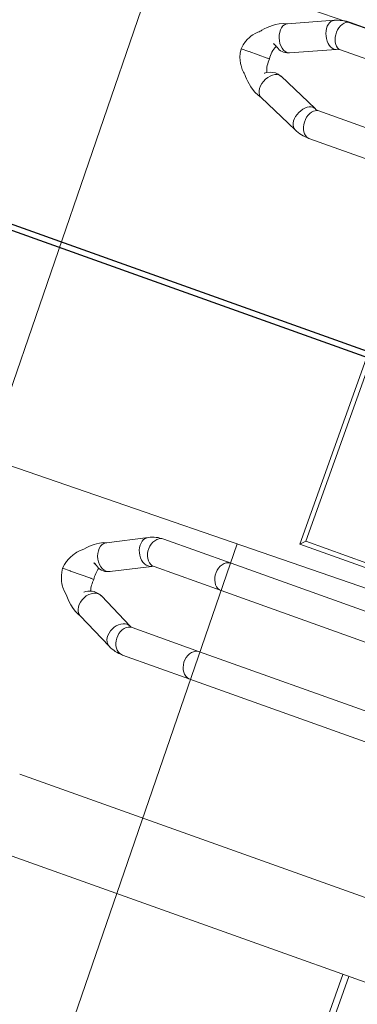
# Model space of a CAD drawing. Header units: metres. Extents: x 134157 to 138734, y 451157 to 455772.
# Tile 669 of 1056: x 136615.692 to 136615.947, y 453956.919 to 453957.663. Entities that reach past the tile are written whole.
import ezdxf

# ---------------------------------------------------------------- set-up
doc = ezdxf.new("R2010")
doc.units = ezdxf.units.M
doc.layers.add('-DR-alg-hulplijnen', color=210, linetype='Continuous', plot=False)
doc.layers.add('-DR-nw-gr-arc-gras', color=7, linetype='Continuous', true_color=0xb5d5a4)
for name, color, linetype in [('-DR-nw-inr-fietsparkeren Tulip Traverse', 2, 'Continuous'), ('-DR-nw-txt bovengrondse infra', 2, 'Continuous'), ('VELOPA-FIG15', 1, 'Continuous'), ('VELOPA-FIG25', 1, 'Continuous')]:
    doc.layers.add(name, color=color, linetype=linetype)
doc.layers.add('-DR-nw-vh-arc-halfverharding stabilizer', color=7, linetype='Continuous', lineweight=9, true_color=0xe2e1c1, transparency=0.1)
doc.layers.add('-DR-nw-vh-arc-tegels 300x300x45', color=253, linetype='Continuous', lineweight=9)
doc.styles.add('Drong', font='txt', dxfattribs={"height": 1.8})
pattern_1 = [(115.335625, (136419.71802, 453326.2367), (-0.223681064, -0.105903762), [0.06, -0.187485]), (205.335625, (136419.71802, 453326.2367), (0.105903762, -0.223681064), [0.06, -0.187485])]

# ---------------------------------------------------------------- blocks, each defined once
blk = doc.blocks.new('Tulip Traverse')
at = {"layer": 'VELOPA-FIG15', "color": 252, "linetype": 'Continuous', "lineweight": 9, "flags": 128}
for points in [[(2788, -296.74), (2787.82, -298.06), (2787.3, -299.33), (2786.44, -300.52), (2785.28, -301.59), (2783.86, -302.5), (2782.21, -303.23), (2780.4, -303.75), (2778.48, -304.04), (2776.51, -304.1), (2774.55, -303.92), (2772.68, -303.51), (2770.94, -302.89), (2769.4, -302.07), (2768.1, -301.07), (2767.09, -299.94), (2766.4, -298.7), (2766.05, -297.4), (2766, -296.74)], [(2837, -296.74), (2837.18, -298.06), (2837.7, -299.33), (2838.56, -300.52), (2839.72, -301.59), (2841.14, -302.5), (2842.79, -303.23), (2844.6, -303.75), (2846.52, -304.04), (2848.49, -304.1), (2850.45, -303.92), (2852.32, -303.51), (2854.06, -302.89), (2855.6, -302.07), (2856.9, -301.07), (2857.91, -299.94), (2858.6, -298.7), (2858.96, -297.4), (2859, -296.74)], [(2789.1, -301.85), (2788.93, -303.21), (2788.43, -304.6), (2787.62, -305.99), (2786.52, -307.32), (2785.17, -308.57), (2783.6, -309.68), (2781.88, -310.61), (2780.05, -311.35), (2778.18, -311.87), (2776.33, -312.15), (2774.54, -312.18), (2772.89, -311.95), (2771.43, -311.49), (2770.2, -310.8), (2769.24, -309.9), (2768.6, -308.86)], [(2788.71, -299.96), (2788.93, -300.58), (2789.1, -301.85)], [(2836.29, -299.96), (2836.07, -300.58), (2835.9, -301.85)], [(2835.9, -301.85), (2836.07, -303.21), (2836.57, -304.6), (2837.38, -305.99), (2838.48, -307.32), (2839.84, -308.57), (2841.4, -309.68), (2843.12, -310.61), (2844.95, -311.35), (2846.82, -311.87), (2848.68, -312.15), (2850.46, -312.18), (2852.11, -311.95), (2853.57, -311.49), (2854.8, -310.8), (2855.77, -309.9), (2856.41, -308.86)]]:
    blk.add_lwpolyline(points, dxfattribs=at)
at = {"layer": 'VELOPA-FIG25', "color": 252, "linetype": 'Continuous', "lineweight": 9}
for p, q in [((3150, -200), (3150, 200)), ((3146.51, -196.51), (3146.51, -147.5)), ((2766, -188.96), (2766, -296.74)), ((2788, -296.74), (2788, -188.96)), ((2837, -188.96), (2837, -296.74)), ((2859, -296.74), (2859, -188.96)), ((2859, -196.51), (3146.51, -196.51)), ((2859, -200), (3150, -200)), ((3146.51, -196.51), (3150, -200)), ((2803.06, -332.39), (2788.71, -299.95)), ((2836.29, -299.95), (2821.94, -332.39)), ((2768.59, -308.85), (2782.94, -341.29)), ((2842.06, -341.29), (2856.41, -308.85)), ((2803.17, -332.74), (2803.08, -332.44)), ((2821.92, -332.44), (2821.83, -332.74)), ((2812.5, -346.67), (2812.5, -345.04)), ((2812.5, -346.67), (2812.5, -347.05)), ((2812.5, -361.41), (2812.5, -347.05)), ((2812.5, -361.67), (2812.5, -361.41)), ((2812.5, -367.89), (2812.5, -361.67))]:
    blk.add_line(p, q, dxfattribs=at)
at = {"layer": 'VELOPA-FIG25', "color": 252, "linetype": 'Continuous', "lineweight": 9, "flags": 128}
for points in [[(2782.99, -341.27), (2783.35, -342.02), (2784.31, -343.05), (2785.61, -343.85), (2787.2, -344.38), (2789, -344.62), (2790.96, -344.56), (2793, -344.2), (2795.04, -343.56), (2797, -342.67), (2798.81, -341.54), (2800.39, -340.24), (2801.69, -338.81), (2802.66, -337.3), (2803.25, -335.77), (2803.45, -334.29)], [(2803.45, -334.29), (2803.25, -332.9), (2803.01, -332.41)], [(2821.72, -333.1), (2821.16, -334.99), (2821.01, -337.32), (2821.27, -339.36), (2821.76, -341.07), (2822.9, -343.51), (2823.42, -344.32), (2823.79, -344.91), (2824.02, -345.29), (2824.05, -345.34)], [(2821.55, -334.29), (2821.75, -332.9), (2821.99, -332.41)], [(2842.01, -341.27), (2841.66, -342.02), (2840.69, -343.05), (2839.39, -343.85), (2837.81, -344.38), (2836, -344.62), (2834.04, -344.56), (2832, -344.2), (2829.96, -343.56), (2828, -342.67), (2826.2, -341.54), (2824.61, -340.24), (2823.31, -338.81), (2822.35, -337.3), (2821.75, -335.77), (2821.55, -334.29)], [(2782.87, -341.12), (2783.69, -343.99), (2785.07, -347.01), (2786.55, -349.46), (2787.94, -351.39), (2790.86, -354.78), (2792.48, -356.39), (2793.96, -357.75), (2794.6, -358.29), (2795.21, -358.78), (2795.82, -359.43), (2796.46, -360.17), (2798.07, -361.77), (2799.73, -363.13), (2800.82, -363.89), (2801.47, -364.3), (2802.56, -364.93), (2804.16, -365.72), (2806.31, -366.57), (2809.08, -367.36), (2812.5, -367.91)], [(2812.5, -367.91), (2815.92, -367.36), (2818.69, -366.57), (2821.21, -365.55), (2822.94, -364.65), (2823.97, -364.02), (2824.54, -363.65), (2825.27, -363.13), (2826.94, -361.77), (2828.54, -360.17), (2829.18, -359.43), (2829.79, -358.78), (2830.4, -358.29), (2831.05, -357.75), (2832.52, -356.39), (2834.14, -354.78), (2837.06, -351.39), (2838.45, -349.46), (2839.93, -347.01), (2841.31, -343.99), (2842.14, -341.12)], [(2802.3, -342.68), (2802.22, -342.86), (2801.63, -343.95), (2801.05, -345.13), (2800.76, -345.89), (2800.69, -346.23), (2800.7, -346.23)]]:
    blk.add_lwpolyline(points, dxfattribs=at)
at = {"layer": 'VELOPA-FIG25', "color": 252, "linetype": 'Continuous', "lineweight": 9}
for centre, radius, start, end in [((2795.95, -296.67), 29.95, 180.14771, 204.00619), ((2795.99, -296.66), 7.99, 180.61736, 204.34152), ((2829.2, -296.7), 7.81, 335.36897, 359.67215), ((2829.15, -296.69), 29.85, 335.95202, 359.89408), ((2793.83, -336.97), 10.22, 326.00856, 22.36655), ((2809.85, -326.06), 19.14, 245.43271, 277.96901), ((2814.93, -324.6), 20.56, 263.20141, 292.84765)]:
    blk.add_arc(centre, radius, start, end, dxfattribs=at)
blk = doc.blocks.new('Tulip fietsenrek rail')
at = {"layer": '-DR-alg-hulplijnen'}
blk.add_lwpolyline([(3150, -1934.99), (3150, -9.99), (150, -9.99), (150, -1934.99)], close=True, dxfattribs=at)
at = {"layer": 'VELOPA-FIG15'}
blk.add_blockref('Tulip Traverse', (150, -200), dxfattribs=at)
blk = doc.blocks.new('*U2317')
at = {"layer": '-DR-alg-hulplijnen', "flags": 128}
blk.add_lwpolyline([(-46.61, 129.74), (2253.39, 129.74), (2253.39, -1795.26), (-46.61, -1795.26)], close=True, dxfattribs=at)
at = {"layer": 'VELOPA-FIG15', "color": 252, "linetype": 'Continuous', "lineweight": 9, "flags": 128}
for points in [[(160.89, -304.2), (160.72, -305.69), (160.19, -307.14), (159.34, -308.49), (158.18, -309.7), (156.75, -310.73), (155.11, -311.56), (153.29, -312.15), (151.37, -312.48), (149.4, -312.55), (147.45, -312.35), (145.57, -311.89), (143.83, -311.17), (142.29, -310.24), (140.99, -309.11), (139.98, -307.82), (139.29, -306.42), (138.94, -304.95), (138.89, -304.2)], [(209.89, -304.2), (210.07, -305.69), (210.59, -307.14), (211.45, -308.49), (212.61, -309.7), (214.03, -310.73), (215.68, -311.56), (217.49, -312.15), (219.42, -312.48), (221.39, -312.55), (223.34, -312.35), (225.22, -311.89), (226.95, -311.17), (228.49, -310.24), (229.79, -309.11), (230.8, -307.82), (231.5, -306.42), (231.85, -304.95), (231.89, -304.2)], [(160.89, -358.22), (160.72, -359.71), (160.19, -361.16), (159.34, -362.51), (158.18, -363.72), (156.75, -364.75), (155.11, -365.58), (153.29, -366.17), (151.37, -366.5), (149.4, -366.57), (147.45, -366.37), (145.57, -365.91), (143.83, -365.2), (142.29, -364.26), (140.99, -363.13), (139.98, -361.85), (139.29, -360.44), (138.94, -358.97), (138.89, -358.22)], [(161.99, -362.68), (161.83, -364.21), (161.33, -365.76), (160.51, -367.29), (159.41, -368.73), (158.06, -370.06), (156.5, -371.22), (154.77, -372.18), (152.95, -372.9), (151.07, -373.37), (149.22, -373.56), (147.44, -373.48), (145.79, -373.12), (144.32, -372.5), (143.09, -371.64), (142.13, -370.55), (141.73, -369.88)], [(161.36, -359.95), (161.83, -361.23), (161.99, -362.68)], [(209.43, -359.95), (208.96, -361.23), (208.79, -362.68)], [(208.79, -362.68), (208.96, -364.21), (209.46, -365.76), (210.27, -367.29), (211.37, -368.73), (212.73, -370.06), (214.29, -371.22), (216.01, -372.18), (217.84, -372.9), (219.71, -373.37), (221.57, -373.56), (223.35, -373.48), (225, -373.12), (226.46, -372.5), (227.7, -371.64), (228.66, -370.55), (229.06, -369.88)], [(209.89, -358.22), (210.07, -359.71), (210.59, -361.16), (211.45, -362.51), (212.61, -363.72), (214.03, -364.75), (215.68, -365.58), (217.49, -366.17), (219.42, -366.5), (221.39, -366.57), (223.34, -366.37), (225.22, -365.91), (226.95, -365.2), (228.49, -364.26), (229.79, -363.13), (230.8, -361.85), (231.5, -360.44), (231.85, -358.97), (231.89, -358.22)]]:
    blk.add_lwpolyline(points, dxfattribs=at)
at = {"layer": 'VELOPA-FIG25', "color": 252, "linetype": 'Continuous', "lineweight": 9}
for p, q in [((403.04, -401.15), (403.04, -60.08)), ((342.74, -78.58), (342.74, -401.13)), ((403.04, -115.25), (513.89, -115.25)), ((513.89, -120), (403.04, -120)), ((138.89, -129.86), (138.89, -304.2)), ((160.89, -304.2), (160.89, -129.86)), ((209.89, -129.86), (209.89, -304.2)), ((231.89, -304.2), (231.89, -129.86)), ((138.89, -304.2), (138.89, -358.22)), ((160.89, -358.22), (160.89, -304.2)), ((209.89, -304.2), (209.89, -358.22)), ((231.89, -358.22), (231.89, -304.2)), ((175.71, -388.32), (161.36, -359.95)), ((209.43, -359.95), (195.08, -388.32)), ((141.73, -369.88), (156.08, -398.25)), ((214.71, -398.25), (229.06, -369.88)), ((175.96, -389.03), (175.75, -388.4)), ((195.04, -388.4), (194.8, -389.09)), ((185.39, -399.92), (185.39, -397.88)), ((185.39, -399.92), (185.39, -400.34)), ((185.39, -416.65), (185.39, -400.34)), ((185.39, -416.96), (185.39, -416.65)), ((185.39, -423), (185.39, -416.96))]:
    blk.add_line(p, q, dxfattribs=at)
at = {"layer": 'VELOPA-FIG25', "color": 252, "linetype": 'Continuous', "lineweight": 9, "flags": 128}
for points in [[(156.11, -398.23), (156.24, -398.55), (157.2, -399.79), (158.5, -400.77), (160.09, -401.48), (161.89, -401.86), (163.85, -401.92), (165.89, -401.64), (167.93, -401.05), (169.89, -400.15), (171.7, -399), (173.28, -397.62), (174.58, -396.07), (175.55, -394.42), (176.14, -392.73), (176.34, -391.05)], [(176.34, -391.05), (176.14, -389.46), (175.68, -388.33)], [(194.44, -391.05), (194.64, -389.46), (195.11, -388.33)], [(214.68, -398.23), (214.55, -398.55), (213.58, -399.79), (212.28, -400.77), (210.7, -401.48), (208.89, -401.86), (206.93, -401.92), (204.89, -401.64), (202.85, -401.05), (200.89, -400.15), (199.09, -399), (197.5, -397.62), (196.2, -396.07), (195.24, -394.42), (194.64, -392.73), (194.44, -391.05)], [(155.95, -398), (156.72, -400.38), (158.09, -403.08), (159.4, -405.1), (160.45, -406.53), (161.53, -407.84), (162.91, -409.37), (164.59, -411.01), (166.38, -412.59), (167.86, -414.16), (169.18, -415.62), (170.36, -416.75), (171.3, -417.55), (172.15, -418.19), (173.48, -419.09), (175.39, -420.16), (177.26, -421), (179.53, -421.82), (182.24, -422.52), (185.39, -423)], [(174.79, -399.59), (174.52, -400.06), (173.94, -401.14), (173.65, -401.77), (173.58, -401.97), (173.6, -401.83), (173.65, -401.32), (173.66, -400.6)], [(185.39, -423), (188.32, -422.57), (190.85, -421.94), (193.01, -421.21), (194.82, -420.44), (196.71, -419.45), (198.08, -418.59), (199.05, -417.89), (201.46, -415.77), (203.24, -413.76), (204.12, -412.94), (205.13, -412.04), (206.26, -411), (207.58, -409.68), (209.32, -407.75), (211.39, -405.08), (212.85, -402.81), (214.18, -400.1), (214.86, -397.95)]]:
    blk.add_lwpolyline(points, dxfattribs=at)
at = {"layer": 'VELOPA-FIG25', "color": 252, "linetype": 'Continuous', "lineweight": 9}
for centre, radius, start, end in [((164.74, -358.11), 25.85, 180.23589, 207.08734), ((164.86, -358.08), 3.97, 181.99584, 208.12445), ((205.98, -358.1), 3.91, 331.67955, 358.20015), ((206.15, -358.14), 25.75, 332.85931, 359.81801), ((167.21, -393.46), 9.75, 321.08066, 23.26597), ((206.1, -393.63), 12.17, 160.56164, 222.19827), ((182.49, -375.51), 22.56, 253.70861, 277.39935), ((188.27, -374.63), 23.43, 262.94409, 285.56916)]:
    blk.add_arc(centre, radius, start, end, dxfattribs=at)

msp = doc.modelspace()

# ---------------------------------------------------------------- hatches: boundary and pattern name
at = {"layer": '-DR-nw-gr-arc-gras', "transparency": 33554687}
h = msp.add_hatch(dxfattribs=at)
h.set_pattern_fill('AGR-BOLLEN', color=256, scale=0.1, pattern_type=2)
h.set_pattern_definition(pattern_1)
edge = h.paths.add_edge_path()
edge.add_arc((-7000776.80952, 3043164.56756), 7592527.99736, 340.056750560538, 340.05722562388)
edge.add_line((136455.78156, 453494.25428), (136455.1236, 453494.49341))
edge.add_arc((380495.22236, 364992.54844), 259592.30355, 160.0666568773, 160.0804453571)
edge.add_line((136433.83229, 453435.76153), (136433.81349, 453435.76834))
edge.add_line((136433.81349, 453435.76834), (136432.1795, 453431.25509))
edge.add_line((136432.1795, 453431.25509), (136432.1983, 453431.24829))
edge.add_line((136432.1983, 453431.24829), (136431.67763, 453429.86961))
edge.add_line((136431.67763, 453429.86961), (136432.33635, 453429.63123))
edge.add_line((136432.33635, 453429.63123), (136434.30927, 453435.07658))
h = msp.add_hatch(dxfattribs=at)
h.set_pattern_fill('AGR-BOLLEN', color=256, scale=0.1, pattern_type=2)
h.set_pattern_definition(pattern_1)
edge = h.paths.add_edge_path()
edge.add_line((136644.27531, 454017.42185), (136643.93507, 454016.48147))
edge.add_line((136643.93507, 454016.48147), (136643.88393, 454016.34032))
edge.add_line((136643.88393, 454016.34032), (136644.54221, 454016.10165))
edge.add_arc((1711333.98314, -116117.42654), 1674723.58177, 160.09567204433, 160.09665735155, ccw=False)
edge.add_line((136654.34695, 454043.18128), (136653.68886, 454043.41989))
edge.add_line((136653.68886, 454043.41989), (136653.6378, 454043.27898))
edge.add_line((136653.6378, 454043.27898), (136653.29754, 454042.33866))
edge.add_line((136653.29754, 454042.33866), (136644.27531, 454017.42185))
h = msp.add_hatch(dxfattribs=at)
h.set_pattern_fill('AGR-BOLLEN', color=256, scale=0.1, pattern_type=2)
h.set_pattern_definition(pattern_1)
h.paths.add_polyline_path([(136623.28176, 453954.4516, 0.016644), (136622.29258, 453951.40691), (136620.7154, 453945.93951, -0.016644), (136619.64808, 453942.65429), (136615.1747, 453930.30034), (136616.11496, 453929.95987), (136620.58833, 453942.31383, 0.016644), (136621.67622, 453945.66234), (136623.2534, 453951.12974, -0.016644), (136624.22202, 453954.11113), (136660.13956, 454053.22583), (136661.74, 454052.55), (136663.585, 454057.802), (136661.99339, 454058.36442), (136678.28563, 454103.41664), (136677.34537, 454103.75711)])
h = msp.add_hatch(dxfattribs=at)
h.set_pattern_fill('AGR-BOLLEN', color=256, scale=0.1, pattern_type=2)
h.set_pattern_definition(pattern_1)
edge = h.paths.add_edge_path()
edge.add_line((136622.3415, 453954.79206), (136627.9025, 453970.15034))
edge.add_line((136627.9025, 453970.15034), (136627.24443, 453970.38901))
edge.add_line((136627.24443, 453970.38901), (136627.19336, 453970.24811))
edge.add_line((136627.19336, 453970.24811), (136626.85302, 453969.3078))
edge.add_line((136626.85302, 453969.3078), (136622.02379, 453955.97065))
edge.add_line((136622.02379, 453955.97065), (136621.68367, 453955.03133))
edge.add_line((136621.68367, 453955.03133), (136621.35331, 453954.08968))
edge.add_arc((136668.50809, 453938.07512), 49.8, 161.241639, 163.908725)
edge.add_line((136620.65919, 453951.8781), (136619.082, 453946.4107))
edge.add_arc((136570.84877, 453960.32455), 50.2, 340.09465, 343.908725, ccw=False)
edge.add_line((136618.04964, 453943.23309), (136613.57626, 453930.87913))
edge.add_line((136613.57626, 453930.87913), (136614.23444, 453930.6408))
edge.add_line((136614.23444, 453930.6408), (136618.70782, 453942.99476))
edge.add_arc((136570.84877, 453960.32455), 50.9, 340.09465, 343.908725)
edge.add_line((136619.75458, 453946.21668), (136621.33176, 453951.68408))
edge.add_arc((136668.50809, 453938.07512), 49.1, 160.09465, 163.908725, ccw=False)
at = {"layer": '-DR-nw-vh-arc-halfverharding stabilizer'}
h = msp.add_hatch(dxfattribs=at)
h.set_pattern_fill('GRAVEL', color=256, scale=0.03)
h.set_pattern_definition([(228.0127875, (0.54864, 0.762), (-6.096000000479, -6.8579999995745), [0.102516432, -10.1491450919]), (184.969741, (0.48006, 0.6858), (9.1439999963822, 0.7620000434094), [0.175921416, -17.416214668]), (132.5104471, (0.3048, 0.67056), (7.6200000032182, -8.381999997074), [0.124044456, -12.2804168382]), (267.273689, (0.00762, 0.48006), (0.762000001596, 15.23999999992), [0.160201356, -15.8599312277]), (292.83365418, (0, 0.32004), (-3.810000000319, 9.1439999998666), [0.15709011, -15.5519423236]), (357.273689, (0.06096, 0.17526), (-15.23999999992, 0.762000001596), [0.160201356, -15.8599312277]), (37.69424047, (0.22098, 0.16764), (-9.9059999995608, -7.6200000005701), [0.211858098, -20.9739345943]), (72.25532837, (0.38862, 0.29718), (5.3340000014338, 16.7639999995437), [0.200015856, -19.8015769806]), (121.42956562, (0.44958, 0.48768), (-6.096000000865, 9.9059999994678), [0.1607439, -15.9136637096]), (175.2363583, (0.36576, 0.62484), (8.38199999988, -0.762000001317), [0.183513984, -8.992181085]), (222.3974378, (0.18288, 0.64008), (-9.1439999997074, -8.3820000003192), [0.237323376, -23.4950317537]), (138.81407483, (0.762, 0.47244), (-5.33399999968, 4.572000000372), [0.081001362, -8.0191697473]), (171.4692344, (0.70104, 0.52578), (9.906000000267, -1.5239999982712), [0.154104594, -15.2563916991]), (225, (0.54864, 0.54864), (-1e-16, -0.762), [0.107762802, -0.9698679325]), (203.19859051, (0.4953, 0.64008), (3.810000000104, 1.523999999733), [0.058032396, -5.7451867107]), (291.80140949, (0.44196, 0.61722), (-0.76200000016, 2.285999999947), [0.082069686, -4.021425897]), (30.96375653, (0.47244, 0.54102), (2.286000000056, 1.523999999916), [0.133295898, -4.3098894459]), (161.56505118, (0.58674, 0.6096), (1.52400000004, -0.76199999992), [0.096386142, -2.313269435]), (16.389540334, (0, 0.61722), (7.62, 2.286), [0.1350264, -13.3676480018]), (70.34617594, (0.12954, 0.65532), (-3.048000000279, -8.381999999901), [0.113279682, -11.2146647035]), (293.19859051, (0.58674, 0.762), (-1.523999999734, 3.810000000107), [0.11606403, -5.6871550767]), (343.61045967, (0.63246, 0.65532), (-7.6200000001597, 2.285999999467), [0.1350264, -13.3676480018]), (339.44395478, (0, 0.14478), (-3.81, 1.524), [0.13021056, -6.3803202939]), (294.7751406, (0.12192, 0.09906), (-3.810000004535, 8.381999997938), [0.109101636, -10.8010780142]), (66.80140949, (0.59436, 0), (1.52399999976, 3.810000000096), [0.11606403, -5.6871550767]), (17.35402464, (0.64008, 0.10668), (-9.905999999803, -3.0480000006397), [0.127734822, -12.645712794]), (69.44395478, (0.22098, 0), (-1.524000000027, -3.80999999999), [0.06510528, -6.4454255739]), (101.309932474, (0.54864, 0), (-0.762, 3.048), [0.03885438, -3.8465984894]), (165.96375653, (0.54102, 0.0381), (2.286, -0.762), [0.15709011, -2.9847163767]), (186.00900596, (0.38862, 0.0762), (7.6199999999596, 0.7620000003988), [0.1455801, -14.412409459]), (303.69006753, (0.47244, 0.47244), (-0.76200000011, 1.52399999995), [0.109897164, -2.6375329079]), (353.15722659, (0.5334, 0.381), (12.9540000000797, -1.5239999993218), [0.191867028, -18.9948027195]), (60.9453959, (0.7239, 0.35814), (-3.048000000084, -5.333999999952), [0.078452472, -7.7668176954]), (90, (0.762, 0.4267), (-0.762, 0.762), [0.04572, -0.71628]), (120.25643716, (0.37338, 0.09906), (3.047999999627, -5.334000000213), [0.105860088, -10.480182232]), (48.0127875, (0.32004, 0.1905), (6.0960000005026, 6.857999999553), [0.205032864, -10.0466286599]), (0, (0.4572, 0.3429), (0.762, 0.762), [0.19812, -0.56388]), (325.3048465, (0.65532, 0.3429), (7.6200000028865, -5.3339999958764), [0.120482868, -11.9277950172]), (254.0546041, (0.75438, 0.27432), (-0.761999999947, -3.048000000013), [0.110948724, -5.4364950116]), (207.64597536, (0.7239, 0.16764), (-14.478000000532, -7.6199999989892), [0.18064353, -17.8837393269]), (175.42607874, (0.56388, 0.08382), (-9.9059999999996, 0.7619999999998), [0.191108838, -18.9197539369])])
edge = h.paths.add_edge_path()
edge.add_line((136623.28176, 453954.4516), (136628.77616, 453969.62529))
edge.add_line((136628.77616, 453969.62529), (136627.92993, 453969.93171))
edge.add_line((136627.92993, 453969.93171), (136621.88005, 453953.22397))
edge.add_line((136621.88005, 453953.22397), (136619.38, 453944.55738))
edge.add_line((136619.38, 453944.55738), (136614.32847, 453930.60676))
edge.add_line((136614.32847, 453930.60676), (136615.1747, 453930.30034))
edge.add_line((136615.1747, 453930.30034), (136619.64808, 453942.65429))
edge.add_arc((136570.84877, 453960.32455), 51.9, 340.09465, 343.908725)
edge.add_line((136620.7154, 453945.93951), (136622.29258, 453951.40691))
edge.add_arc((136668.50809, 453938.07512), 48.1, 160.09465, 163.908725, ccw=False)
at = {"layer": '-DR-nw-vh-arc-tegels 300x300x45'}
h = msp.add_hatch(dxfattribs=at)
h.set_pattern_fill('AVH-TEGEL_200X200_HALFST', color=256, scale=2, angle=71, pattern_type=2)
h.set_pattern_definition([(71, (0, 0), (-0.05887645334, 0.44332106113), [0.4, -0.4]), (161, (0, 0), (-0.13022726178, -0.37820743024), [])])
edge = h.paths.add_edge_path()
edge.add_line((136619.96369, 453972.60358), (136621.75017, 453971.95669))
edge.add_line((136621.75017, 453971.95669), (136621.85231, 453972.23877))
edge.add_line((136621.85231, 453972.23877), (136621.57024, 453972.34091))
edge.add_line((136621.57024, 453972.34091), (136621.63833, 453972.52896))
edge.add_line((136621.63833, 453972.52896), (136622.14903, 453973.93935))
edge.add_line((136622.14903, 453973.93935), (136622.21712, 453974.1274))
edge.add_line((136622.21712, 453974.1274), (136619.07366, 453979.22589))
edge.add_line((136619.07366, 453979.22589), (136618.27972, 453977.46584))
edge.add_line((136618.27972, 453977.46584), (136617.86086, 453977.65905))
edge.add_line((136617.86086, 453977.65905), (136616.918, 453975.615))
edge.add_line((136616.918, 453975.615), (136617.49812, 453974.26086))
edge.add_line((136617.49812, 453974.26086), (136610.50717, 453955.02335))
edge.add_line((136610.50717, 453955.02335), (136615.36626, 453954.51903))
edge.add_line((136615.36626, 453954.51903), (136615.63699, 453954.40008))
edge.add_line((136615.63699, 453954.40008), (136616.01614, 453955.32099))
edge.add_arc((136569.78117, 453973.82419), 49.8, 338.188746, 340.09465)
edge.add_line((136616.60594, 453956.86891), (136617.70831, 453959.9133))
edge.add_line((136617.70831, 453959.9133), (136617.42624, 453960.01544))
edge.add_line((136617.42624, 453960.01544), (136617.52838, 453960.29752))
edge.add_line((136617.52838, 453960.29752), (136615.74189, 453960.9444))
edge.add_line((136615.74189, 453960.9444), (136619.96369, 453972.60358))

# ---------------------------------------------------------------- block references
at = {"layer": '-DR-nw-inr-fietsparkeren Tulip Traverse', "xscale": 0.001, "yscale": 0.001, "zscale": 0.001, "rotation": 250.3356253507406}
msp.add_blockref('Tulip fietsenrek rail', (136617.39081, 453960.23945), dxfattribs=at)
at = {"xscale": 0.001, "yscale": 0.001, "zscale": 0.001, "rotation": 250.3356253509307}
msp.add_blockref('*U2317', (136616.18476, 453957.28049), dxfattribs=at)

# ---------------------------------------------------------------- texts
at = {"layer": '-DR-nw-txt bovengrondse infra', "insert": (136614.38862, 453956.9386), "char_height": 0.36, "attachment_point": 1, "rotation": 70.33563, "style": 'Drong'}
msp.add_mtext_dynamic_manual_height_columns('Fietsparkeren', width=2.1335831, gutter_width=1.8, heights=[0], dxfattribs=at)

doc.saveas('drawing.dxf')
